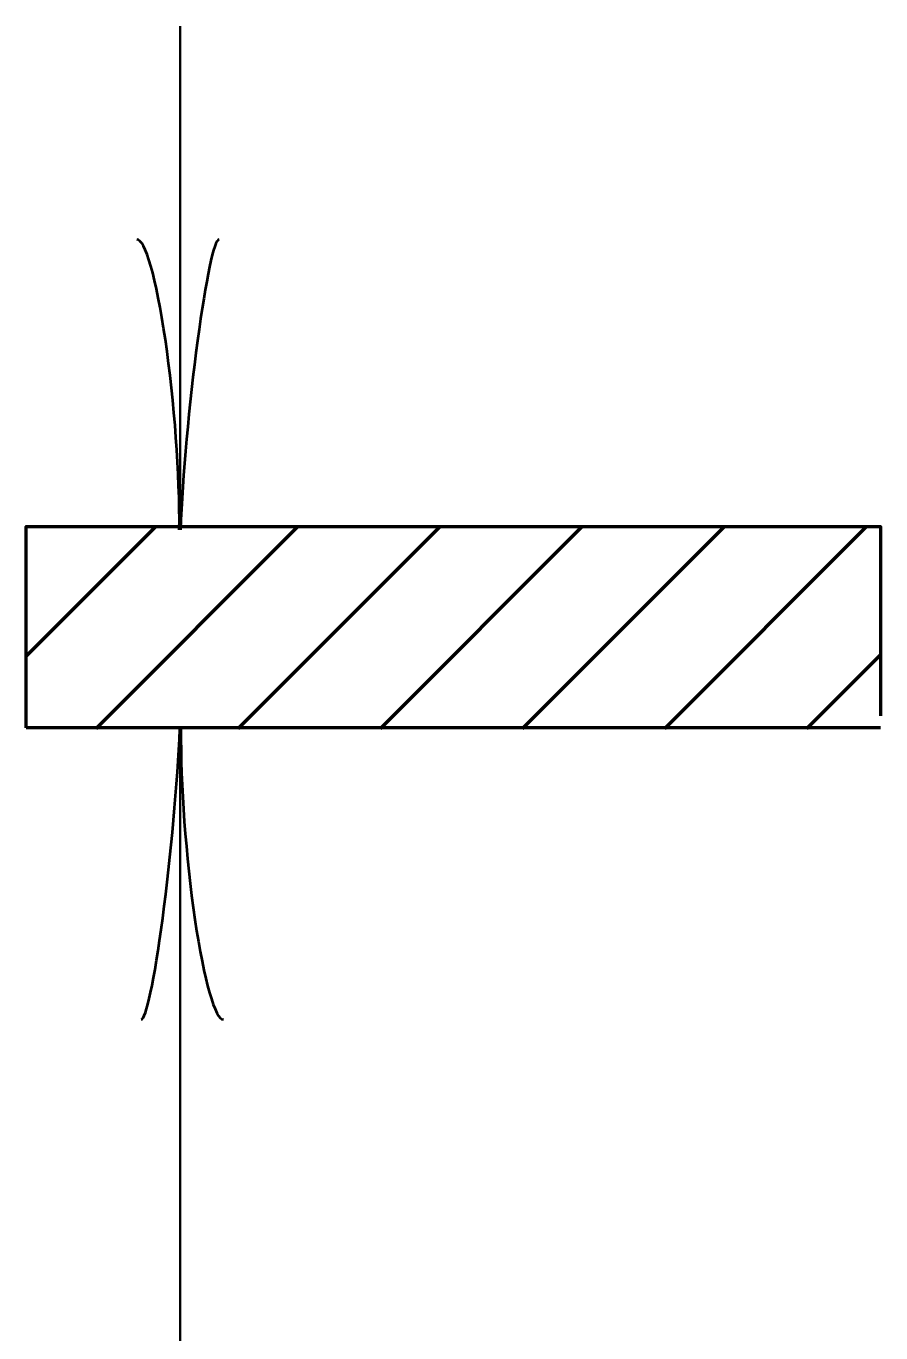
# Model space of a CAD drawing. Extents: x -32 to 824, y -6 to 538.
# Drawn here: x 76.68 to 86.88, y 423.12 to 438.71 of the extents above; entities that cross this region are included whole.
import ezdxf

# ---------------------------------------------------------------- set-up
doc = ezdxf.new("R2010")
doc.units = 0
doc.header["$LTSCALE"] = 1.1
doc.layers.add('1', color=7, linetype='Continuous', lineweight=53)

msp = doc.modelspace()

# ---------------------------------------------------------------- linework, layer by layer
at = {"layer": '1', "lineweight": 35}
for p, q in [((78.515, 432.711), (78.515, 438.711)), ((78.515, 430.311), (78.515, 405.111))]:
    msp.add_line(p, q, dxfattribs=at)
at = {"layer": '1'}
for p, q in [((76.68, 431.196), (78.216, 432.732)), ((77.513, 430.332), (79.913, 432.732)), ((79.21, 430.332), (81.61, 432.732)), ((80.907, 430.332), (83.307, 432.732)), ((82.604, 430.332), (85.004, 432.732)), ((84.301, 430.332), (86.701, 432.732)), ((85.998, 430.332), (86.88, 431.214)), ((86.877, 430.34), (76.677, 430.34))]:
    msp.add_line(p, q, dxfattribs=at)
msp.add_lwpolyline([(76.677, 430.34), (76.677, 432.74), (86.877, 432.74), (86.877, 430.481)], dxfattribs=at)
at = {"layer": '1', "lineweight": 40}
for centre, major_axis, ratio, start_param, end_param in [((78.184, 434.021), (0.187, -2.143), 0.122415, 0.896353, 3.141593), ((78.769, 434.056), (-0.211, -2.108), 0.07063, 3.140715, 5.41811), ((78.261, 428.966), (0.211, 2.108), 0.07063, 3.140715, 5.41811), ((78.261, 428.966), (0.211, 2.108), 0.07063, 3.140715, 5.41811), ((78.847, 429.002), (-0.187, 2.143), 0.122415, 0.896353, 3.141593), ((78.847, 429.002), (-0.187, 2.143), 0.122415, 0.896353, 3.141593)]:
    msp.add_ellipse(centre, major_axis=major_axis, ratio=ratio, start_param=start_param, end_param=end_param, dxfattribs=at)

doc.saveas('drawing.dxf')
